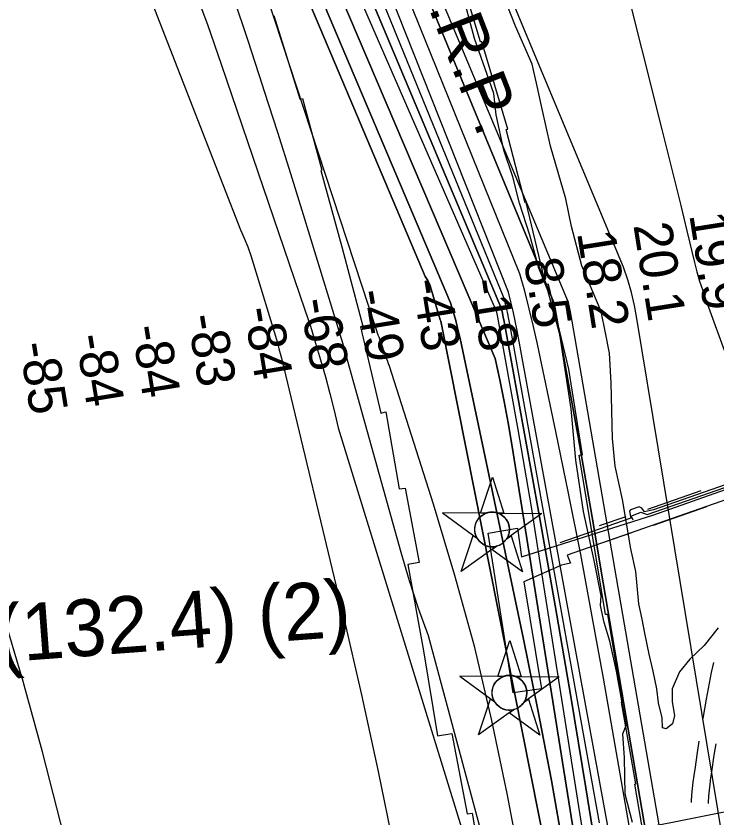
# Model space of a CAD drawing. Extents: x 3540316 to 3578335, y 553172 to 578787.
# Drawn here: x 3552828 to 3554062, y 560208 to 561620 of the extents above; entities that cross this region are included whole.
import ezdxf

# ---------------------------------------------------------------- set-up
doc = ezdxf.new("R2010")
doc.units = 0
for name, color, linetype in [('V-CHAN-DOCK', 7, 'Continuous'), ('V-CHAN-NAID', 7, 'Continuous'), ('V-RIVR-EDGE', 7, 'Continuous'), ('V-RIVR-RANG', 7, 'Continuous'), ('V-ROAD-CNTR', 7, 'Continuous'), ('V-RRAP-RVMT', 7, 'Continuous'), ('V-SITE-VEGE', 7, 'Continuous'), ('V-TOPO-DPTH', 7, 'Continuous'), ('V-TOPO-MAJR', 7, 'Continuous'), ('V-TOPO-MINR', 7, 'Continuous'), ('V-TOPO-WATR', 7, 'Continuous'), ('V-TOPO-WATR-IDEN', 7, 'Continuous'), ('V-UTIL-LINE', 7, 'Continuous')]:
    doc.layers.add(name, color=color, linetype=linetype)

msp = doc.modelspace()

# ---------------------------------------------------------------- linework, layer by layer
at = {"layer": 'V-CHAN-DOCK'}
msp.add_lwpolyline([(3554633.4, 560949.4), (3554493.3, 560902), (3554484.8, 560910.8), (3553798.1, 560670.9), (3553803.7, 560656.7), (3553788, 560653), (3553722, 560624), (3553752.8, 560435.9), (3553703.1, 560428.8), (3553658.7, 560709.3), (3553710.3, 560718.4), (3553717.4, 560667.8), (3553950.7, 560741.6), (3554144.6, 560810.3), (3554350.9, 560881.8), (3554618.3, 560975.2), (3554633.4, 560949.4)], dxfattribs=at)
at = {"layer": 'V-CHAN-NAID'}
for points in [[(3553655, 560744.7), (3553645.4, 560744.8), (3553666.5, 560808.3), (3553686.7, 560744.5), (3553677.1, 560744.6), (3553675.6, 560745.2), (3553673.5, 560745.8), (3553671.4, 560746.2), (3553669.4, 560746.5), (3553668.2, 560746.7), (3553666.7, 560746.7), (3553665, 560746.7), (3553663.6, 560746.7), (3553661.7, 560746.5), (3553660.3, 560746.2), (3553658.5, 560745.9), (3553657, 560745.4), (3553656, 560745.1)], [(3553655, 560744.7), (3553578.5, 560745.3), (3553640, 560699.9), (3553638.9, 560701.8), (3553638.1, 560703.4), (3553637.3, 560705.4), (3553636.6, 560707.4), (3553636.2, 560708.8), (3553635.9, 560710.4), (3553635.6, 560711.8), (3553635.4, 560713.4), (3553635.3, 560715.2), (3553635.3, 560716.8), (3553635.4, 560718.8), (3553635.6, 560720.4), (3553636, 560722.6), (3553636.5, 560724.6), (3553637.1, 560726.5), (3553637.7, 560728.1), (3553638.5, 560729.7), (3553639.3, 560731.3), (3553640.3, 560733), (3553641.4, 560734.5), (3553642.4, 560735.7), (3553643.4, 560736.9), (3553644.7, 560738.2), (3553645.7, 560739.2), (3553647.4, 560740.6), (3553648.7, 560741.5), (3553650.3, 560742.5), (3553652.1, 560743.5), (3553653.5, 560744.2)], [(3553677.1, 560744.6), (3553753.6, 560744), (3553691.4, 560699.5), (3553692.3, 560701), (3553693.3, 560702.9), (3553694, 560704.4), (3553694.8, 560706.4), (3553695.3, 560708.2), (3553695.7, 560709.8), (3553696.1, 560711.8), (3553696.3, 560713.4), (3553696.4, 560715.6), (3553696.4, 560717.7), (3553696.2, 560719.9), (3553695.9, 560721.7), (3553695.4, 560723.9), (3553694.8, 560726), (3553694, 560728), (3553693.4, 560729.4), (3553692.4, 560731.4), (3553691.3, 560733.1), (3553690.1, 560734.8), (3553688.8, 560736.3), (3553687.6, 560737.7), (3553685.9, 560739.2), (3553684.2, 560740.6), (3553682.5, 560741.8), (3553680.6, 560742.9), (3553679.1, 560743.7)], [(3553673.4, 560686.6), (3553611.2, 560642.1), (3553632.3, 560705.6), (3553640, 560699.9), (3553640.7, 560698.9), (3553642.1, 560697.1), (3553643.3, 560695.6), (3553644.7, 560694.1), (3553646.1, 560692.9), (3553647.6, 560691.7), (3553649, 560690.8), (3553650.7, 560689.7), (3553652.4, 560688.8), (3553654.2, 560688), (3553655.6, 560687.4), (3553657.2, 560686.9), (3553659.5, 560686.3), (3553661, 560686.1), (3553663, 560685.8), (3553664.6, 560685.7), (3553666.4, 560685.7), (3553668.1, 560685.8), (3553669.8, 560685.9), (3553671.7, 560686.2)], [(3553691.4, 560699.5), (3553699.2, 560705.1), (3553719.4, 560641.3), (3553665.6, 560681), (3553673.4, 560686.6), (3553675.1, 560687.1), (3553676.7, 560687.7), (3553678.8, 560688.6), (3553680.6, 560689.4), (3553682.4, 560690.6), (3553684.2, 560691.8), (3553685.7, 560693), (3553687, 560694.2), (3553688.4, 560695.6), (3553689.6, 560697), (3553690.7, 560698.5)], [(3553685.5, 560457.3), (3553675.9, 560457.4), (3553697, 560520.9), (3553717.3, 560457.1), (3553707.7, 560457.2), (3553706.1, 560457.8), (3553704, 560458.4), (3553702, 560458.8), (3553699.9, 560459.1), (3553698.8, 560459.3), (3553697.2, 560459.3), (3553695.5, 560459.3), (3553694.1, 560459.3), (3553692.2, 560459.1), (3553690.9, 560458.9), (3553689.1, 560458.5), (3553687.5, 560458), (3553686.5, 560457.7)], [(3553685.5, 560457.3), (3553609, 560457.9), (3553670.6, 560412.5), (3553669.5, 560414.4), (3553668.6, 560416), (3553667.8, 560418), (3553667.1, 560420), (3553666.8, 560421.4), (3553666.4, 560423), (3553666.2, 560424.4), (3553666, 560426), (3553665.9, 560427.8), (3553665.8, 560429.4), (3553666, 560431.4), (3553666.1, 560433.1), (3553666.5, 560435.3), (3553667, 560437.2), (3553667.6, 560439.1), (3553668.3, 560440.7), (3553669, 560442.3), (3553669.8, 560443.9), (3553670.9, 560445.6), (3553671.9, 560447.1), (3553672.9, 560448.3), (3553673.9, 560449.5), (3553675.2, 560450.8), (3553676.3, 560451.8), (3553678, 560453.2), (3553679.2, 560454.1), (3553680.9, 560455.1), (3553682.6, 560456.1), (3553684.1, 560456.8)], [(3553707.7, 560457.2), (3553784.2, 560456.6), (3553722, 560412.1), (3553722.9, 560413.6), (3553723.8, 560415.5), (3553724.6, 560417), (3553725.3, 560419), (3553725.8, 560420.8), (3553726.2, 560422.4), (3553726.6, 560424.4), (3553726.8, 560426), (3553726.9, 560428.2), (3553726.9, 560430.3), (3553726.7, 560432.5), (3553726.4, 560434.3), (3553725.9, 560436.5), (3553725.3, 560438.6), (3553724.6, 560440.6), (3553723.9, 560442.1), (3553722.9, 560444), (3553721.8, 560445.7), (3553720.6, 560447.4), (3553719.4, 560448.9), (3553718.1, 560450.3), (3553716.5, 560451.8), (3553714.7, 560453.2), (3553713, 560454.4), (3553711.1, 560455.5), (3553709.7, 560456.3)], [(3553703.9, 560399.2), (3553641.7, 560354.7), (3553662.9, 560418.2), (3553670.6, 560412.5), (3553671.2, 560411.5), (3553672.6, 560409.7), (3553673.8, 560408.3), (3553675.3, 560406.7), (3553676.7, 560405.5), (3553678.1, 560404.3), (3553679.5, 560403.4), (3553681.2, 560402.3), (3553682.9, 560401.4), (3553684.7, 560400.6), (3553686.1, 560400), (3553687.8, 560399.5), (3553690, 560398.9), (3553691.5, 560398.7), (3553693.6, 560398.4), (3553695.1, 560398.3), (3553697, 560398.3), (3553698.6, 560398.4), (3553700.3, 560398.5), (3553702.3, 560398.8)], [(3553722, 560412.1), (3553729.8, 560417.7), (3553750, 560353.9), (3553696.1, 560393.6), (3553703.9, 560399.2), (3553705.6, 560399.7), (3553707.2, 560400.3), (3553709.4, 560401.2), (3553711.1, 560402.1), (3553713, 560403.2), (3553714.7, 560404.4), (3553716.3, 560405.6), (3553717.5, 560406.8), (3553718.9, 560408.2), (3553720.1, 560409.6), (3553721.3, 560411.1)]]:
    msp.add_lwpolyline(points, close=True, dxfattribs=at)
for centre in [(3553665.8, 560716.2), (3553696.4, 560428.8)]:
    msp.add_circle(centre, 30.5, dxfattribs=at)
at = {"layer": 'V-RIVR-EDGE'}
msp.add_lwpolyline([(3553913.1, 560200.3), (3553899.8, 560250), (3553898.7, 560314.3), (3553895.8, 560356.6), (3553901.9, 560371.3), (3553899.5, 560385.4), (3553885, 560466.9), (3553872.9, 560519.7), (3553863.2, 560552.2), (3553856.5, 560582.2), (3553857.8, 560599.3), (3553845.7, 560661.3), (3553826.9, 560747.7), (3553813, 560837.8), (3553805.3, 560928.5), (3553784.8, 561059.1), (3553764.1, 561136.9), (3553748.3, 561176.2), (3553732.5, 561233.8), (3553714.3, 561290.2), (3553702.1, 561336.8), (3553686.3, 561383.4), (3553673, 561446), (3553668.8, 561483.4), (3553634.7, 561580.3), (3553610.4, 561672.8)], dxfattribs=at)
at = {"layer": 'V-RIVR-RANG'}
msp.add_line((3555056.5, 560414.5), (3553428.5, 560090.2), dxfattribs=at)
at = {"layer": 'V-ROAD-CNTR'}
for points in [[(3553939.7, 560751.7), (3554034.1, 560784.9)], [(3553949.7, 560723.4), (3554044, 560756.6)], [(3553854.7, 560723.1), (3553902.1, 560738.9)], [(3553864.2, 560694.6), (3553911.6, 560710.5)], [(3554037.2, 560383.3), (3554043.3, 560417.6), (3554052.3, 560464.3), (3554056.2, 560482.1)], [(3554023, 560293.9), (3554027.3, 560323.6), (3554030.6, 560343.7)], [(3554052.7, 560289.7), (3554056.9, 560319), (3554060.2, 560338.8)], [(3554016.7, 560235.7), (3554016.8, 560237.7), (3554017.7, 560249), (3554018.8, 560260.4), (3554020, 560271.6), (3554021.4, 560282.9), (3554023.1, 560294)], [(3554046.7, 560234.1), (3554046.8, 560235.7), (3554047.6, 560246.5), (3554048.6, 560257.3), (3554049.8, 560268.1), (3554051.1, 560278.8), (3554052.7, 560289.6)]]:
    msp.add_lwpolyline(points, dxfattribs=at)
at = {"layer": 'V-RRAP-RVMT'}
for p, q in [((3553645.6, 561574.4), (3553602.5, 561715.6)), ((3553281.8, 561620.8), (3553327.4, 561473.8)), ((3553647.8, 561574.4), (3553645.6, 561574.4)), ((3553693.6, 561420.4), (3553647.8, 561574.4)), ((3553327.4, 561473.8), (3553332, 561474.8)), ((3553332, 561474.8), (3553366.4, 561348.5)), ((3553690.8, 561419.8), (3553693.6, 561420.4)), ((3553723.8, 561291.2), (3553690.8, 561419.8)), ((3553366.4, 561348.5), (3553364.5, 561348)), ((3553364.5, 561348), (3553401.5, 561213.4)), ((3553726.1, 561291.7), (3553723.8, 561291.2)), ((3553760.7, 561146.4), (3553726.1, 561291.7)), ((3553401.5, 561213.4), (3553438.1, 561073.6)), ((3553765.3, 561147.6), (3553760.7, 561146.4)), ((3553800.8, 560998.3), (3553765.3, 561147.6)), ((3553438.1, 561073.6), (3553434.2, 561072.6)), ((3553434.2, 561072.6), (3553470.1, 560920.7)), ((3553824.7, 560847.7), (3553800.8, 560998.3)), ((3553470.1, 560920.7), (3553479, 560923)), ((3553479, 560923), (3553502.2, 560787.7)), ((3553819.2, 560846.8), (3553824.7, 560847.7)), ((3553842.1, 560708.9), (3553819.2, 560846.8)), ((3553502.2, 560787.7), (3553512.7, 560788.7)), ((3553512.7, 560788.7), (3553537.5, 560657.9)), ((3553865.7, 560566.3), (3553842.1, 560708.9)), ((3553537.5, 560657.9), (3553517.7, 560654.4)), ((3553517.7, 560654.4), (3553544.9, 560502.3)), ((3553869.5, 560566.7), (3553865.7, 560566.3)), ((3553895.2, 560413), (3553869.5, 560566.7)), ((3553544.9, 560502.3), (3553570, 560352.7)), ((3553893.4, 560412), (3553895.2, 560413)), ((3553918.7, 560268.5), (3553893.4, 560412)), ((3553570, 560352.7), (3553595.1, 560357)), ((3553595.1, 560357), (3553622.2, 560215.7)), ((3553917, 560268.1), (3553918.7, 560268.5)), ((3553941.3, 560124.4), (3553917, 560268.1)), ((3553622.2, 560215.7), (3553630.8, 560216.8)), ((3553630.8, 560216.8), (3553654.6, 560082.2))]:
    msp.add_line(p, q, dxfattribs=at)
at = {"layer": 'V-SITE-VEGE'}
for points in [[(3553736.4, 561535.1), (3553707, 561601.9), (3553691.7, 561640.5)], [(3554063.5, 560542.8), (3554038.9, 560512), (3554013.8, 560488.1), (3553995.9, 560465.7), (3553982.6, 560435.6), (3553982.9, 560412.5), (3553986.7, 560388.5), (3553983.5, 560373.8), (3553972.3, 560365.2), (3553965.9, 560367.1), (3553965.2, 560384.8), (3553958.9, 560410.7), (3553955.6, 560435.7), (3553949.3, 560467), (3553942.5, 560496.9), (3553934.6, 560533.6), (3553929.8, 560558), (3553924, 560585.4), (3553918.7, 560642.3), (3553910.3, 560682), (3553895.3, 560769.1), (3553882.7, 560827.4), (3553878, 560876.4), (3553875.6, 560974), (3553872.4, 561026.5), (3553865.5, 561062.2), (3553857.6, 561099.4), (3553824.1, 561180), (3553805.9, 561249.4), (3553795.4, 561297.8), (3553768.5, 561390.7), (3553753.7, 561458.7), (3553743.8, 561501.8), (3553736.4, 561535.1)]]:
    msp.add_lwpolyline(points, dxfattribs=at)
at = {"layer": 'V-TOPO-DPTH'}
for points in [[(3553178, 562559.1), (3553774.6, 561115.4), (3553775.5, 561111.6), (3553776.3, 561107.9), (3553777.1, 561104.1), (3553803.3, 560956.7), (3553817.1, 560879.2), (3553830.7, 560801.6), (3553844.1, 560724.1), (3553857.5, 560646.5), (3553998.3, 559821.7)], [(3553905.4, 559998.8), (3553709.9, 561066), (3553706.5, 561083), (3553703, 561100), (3553699, 561116.9), (3553694.8, 561133.7), (3553213.6, 562346.3)], [(3553905.4, 559998.8), (3553709.9, 561066), (3553706.5, 561083), (3553703, 561100), (3553699, 561116.9), (3553694.8, 561133.7), (3553213.6, 562346.3)], [(3553762.2, 560142.6), (3553747.7, 560216.4), (3553577.4, 561074.1), (3553576.8, 561076.9), (3553576.1, 561079.7), (3553575.4, 561082.5), (3553574.6, 561085.2), (3553558.7, 561139.2), (3553557.4, 561143), (3553556, 561146.9), (3553554.3, 561150.6), (3553552.5, 561154.2), (3553550.5, 561157.8), (3553548.3, 561161.2), (3553097, 562228.5)], [(3553097, 562228.5), (3553548.3, 561161.2), (3553550.5, 561157.8), (3553552.5, 561154.2), (3553554.3, 561150.6), (3553556, 561146.9), (3553557.4, 561143), (3553558.7, 561139.2), (3553574.6, 561085.2), (3553575.4, 561082.5), (3553576.1, 561079.7), (3553576.8, 561076.9), (3553577.4, 561074.1), (3553747.7, 560216.4), (3553762.2, 560142.6)], [(3553136.3, 562192.4), (3553592.8, 561114.9), (3553597.5, 561099.4), (3553601.9, 561083.7), (3553605.8, 561068), (3553609.4, 561052.2), (3553721.2, 560522.8), (3553746.4, 560398.8), (3553770.3, 560274.5), (3553792.2, 560149.9)], [(3553136.3, 562192.4), (3553592.8, 561114.9), (3553597.5, 561099.4), (3553601.9, 561083.7), (3553605.8, 561068), (3553609.4, 561052.2), (3553721.2, 560522.8), (3553746.4, 560398.8), (3553770.3, 560274.5), (3553792.2, 560149.9)], [(3553856.5, 560101.1), (3553830.9, 560261.6), (3553804.5, 560421.9), (3553777, 560582), (3553748.6, 560742), (3553687, 561082.1), (3553685.5, 561089.6), (3553684, 561097), (3553682.3, 561104.3), (3553223.9, 562196.2)], [(3553223.9, 562196.2), (3553682.3, 561104.3), (3553684, 561097), (3553685.5, 561089.6), (3553687, 561082.1), (3553748.6, 560742), (3553777, 560582), (3553804.5, 560421.9), (3553830.9, 560261.6), (3553856.5, 560101.1)], [(3553286.1, 561921.5), (3553671.1, 561016.9), (3553679.5, 560979.3), (3553687.4, 560941.5), (3553694.4, 560903.6), (3553700.9, 560865.5), (3553868.5, 559813.6), (3553871.4, 559795.3), (3553874.3, 559776.9), (3553877.1, 559758.6), (3553879.9, 559740.2), (3553927.6, 559424.1), (3553940.9, 559335.2), (3553954.2, 559246.3), (3553967.3, 559157.4), (3553980.4, 559068.5), (3554000.6, 558930.6), (3554003.4, 558910.6), (3554006, 558890.5), (3554008.4, 558870.4), (3554010.6, 558850.4), (3554032, 558646.6)], [(3554032, 558646.6), (3554010.6, 558850.4), (3554008.4, 558870.4), (3554006, 558890.5), (3554003.4, 558910.6), (3554000.6, 558930.6), (3553980.4, 559068.5), (3553967.3, 559157.4), (3553954.2, 559246.3), (3553940.9, 559335.2), (3553927.6, 559424.1), (3553879.9, 559740.2), (3553877.1, 559758.6), (3553874.3, 559776.9), (3553871.4, 559795.3), (3553868.5, 559813.6), (3553700.9, 560865.5), (3553694.4, 560903.6), (3553687.4, 560941.5), (3553679.5, 560979.3), (3553671.1, 561016.9), (3553286.1, 561921.5)]]:
    msp.add_lwpolyline(points, dxfattribs=at)
at = {"layer": 'V-TOPO-MAJR'}
msp.add_lwpolyline([(3553775.6, 559814.3), (3553692.3, 560251.3), (3553665.3, 560380.1), (3553635.2, 560508.1), (3553600.5, 560634.9), (3553562.6, 560760.9), (3553485, 561003.3), (3553483.7, 561007.5), (3553482.3, 561011.7), (3553480.8, 561015.8), (3553479.3, 561019.9), (3553477.8, 561024.1), (3553476.3, 561028.2), (3553474.8, 561032.3), (3553473.3, 561036.5), (3553466.9, 561054.5), (3553465.6, 561058.2), (3553464.3, 561061.8), (3553463, 561065.4), (3553461.7, 561069), (3552965.2, 562581.8)], dxfattribs=at)
at = {"layer": 'V-TOPO-MINR'}
for points in [[(3554111.3, 559931.5), (3553920.7, 561087.5), (3553916.3, 561110.4), (3553911, 561133.1), (3553904.5, 561155.6), (3553897.2, 561177.7), (3553206.6, 562832.1)], [(3553970.9, 560131.9), (3553806.8, 561082.8), (3553803.6, 561099.2), (3553800.1, 561115.5), (3553138.4, 562696.2)], [(3553998.3, 559821.7), (3553857.5, 560646.5), (3553844.1, 560724.1), (3553830.7, 560801.6), (3553817.1, 560879.2), (3553803.3, 560956.7), (3553777.1, 561104.1), (3553776.3, 561107.9), (3553775.5, 561111.6), (3553774.6, 561115.4), (3553178, 562559.1)], [(3553968, 559844.6), (3553861.8, 560454.3), (3553842.2, 560563.1), (3553821.9, 560671.8), (3553800.4, 560780.2), (3553778.2, 560888.4), (3553745.7, 561042.2), (3553738.8, 561073.4), (3553731.4, 561104.5), (3553723.3, 561135.4), (3553714.8, 561166.2), (3553195.1, 562451.3)], [(3553855.2, 560200), (3553697.9, 561074.4), (3553695.6, 561086.4), (3553693.1, 561098.4), (3553690.3, 561110.4), (3553687.4, 561122.3), (3553214.7, 562279.7)], [(3553762.2, 560142.6), (3553747.7, 560216.4), (3553577.4, 561074.1), (3553576.8, 561076.9), (3553576.1, 561079.7), (3553575.4, 561082.5), (3553574.6, 561085.2), (3553558.7, 561139.2), (3553557.4, 561143), (3553556, 561146.9), (3553554.3, 561150.6), (3553552.5, 561154.2), (3553550.5, 561157.8), (3553548.3, 561161.2), (3553097, 562228.5)], [(3553792.2, 560149.9), (3553770.3, 560274.5), (3553746.4, 560398.8), (3553721.2, 560522.8), (3553609.4, 561052.2), (3553605.8, 561068), (3553601.9, 561083.7), (3553597.5, 561099.4), (3553592.8, 561114.9), (3553136.3, 562192.4)], [(3553856.5, 560101.1), (3553830.9, 560261.6), (3553804.5, 560421.9), (3553777, 560582), (3553748.6, 560742), (3553687, 561082.1), (3553685.5, 561089.6), (3553684, 561097), (3553682.3, 561104.3), (3553223.9, 562196.2)], [(3552881, 562121.6), (3553223.3, 561243.5), (3553229.7, 561228.6), (3553235.7, 561213.5), (3553241.1, 561198.2), (3553246.1, 561182.8), (3553286.2, 561050.2), (3553288.6, 561042.1), (3553290.8, 561034), (3553293, 561025.8), (3553295, 561017.6), (3553404.8, 560559.9), (3553435.9, 560425.3), (3553465.4, 560290.4), (3553492.7, 560155.1)], [(3553882.7, 559825), (3553746, 560688.1), (3553735, 560756.1), (3553723.7, 560824.1), (3553711.9, 560892.1), (3553699.7, 560959.9), (3553676, 561089.9), (3553675.5, 561092.7), (3553674.9, 561095.5), (3553674.2, 561098.3), (3553261.6, 562044.6)], [(3554032, 558646.6), (3554010.6, 558850.4), (3554008.4, 558870.4), (3554006, 558890.5), (3554003.4, 558910.6), (3554000.6, 558930.6), (3553980.4, 559068.5), (3553967.3, 559157.4), (3553954.2, 559246.3), (3553940.9, 559335.2), (3553927.6, 559424.1), (3553879.9, 559740.2), (3553877.1, 559758.6), (3553874.3, 559776.9), (3553871.4, 559795.3), (3553868.5, 559813.6), (3553700.9, 560865.5), (3553694.4, 560903.6), (3553687.4, 560941.5), (3553679.5, 560979.3), (3553671.1, 561016.9), (3553286.1, 561921.5)], [(3553893.6, 561703.6), (3553964.8, 561419.8), (3553975.9, 561375.3), (3553987, 561330.8), (3553997.9, 561286.2), (3554008.7, 561241.6), (3554022.2, 561185.9), (3554026.5, 561169.3), (3554031.2, 561152.8), (3554036.5, 561136.4), (3554042.1, 561120.1), (3554081.4, 561012.1), (3554082.9, 561009.5), (3554084.6, 561007.2), (3554177.1, 560713), (3554215, 560567.7), (3554249.2, 560421.6), (3554277.9, 560274.2), (3554302.8, 560126.1)], [(3553139.4, 561674), (3553164.7, 561604.6), (3553189.1, 561535), (3553336.3, 561102.9), (3553346, 561073.6), (3553355.3, 561044.2), (3553364, 561014.6), (3553372.4, 560984.9), (3553380.3, 560955.1), (3553387.9, 560925.2), (3553395.1, 560895.2), (3553732.9, 559799.3)], [(3553754, 559785.2), (3553553.8, 560528.6), (3553536.5, 560577), (3553520.7, 560625.9), (3553506.1, 560675.3), (3553408.6, 561024.4), (3553404.8, 561038), (3553400.9, 561051.6), (3553396.9, 561065.2), (3553392.8, 561078.7), (3553356.5, 561197), (3553334.1, 561269.6), (3553311.5, 561342.1), (3553288.5, 561414.5), (3553265.3, 561486.9), (3553261.7, 561498), (3553236.4, 561575.8), (3553210.9, 561653.6)], [(3553187.5, 558640.1), (3553180.8, 558680.5), (3553177.2, 558702.9), (3553173.6, 558725.3), (3553170.2, 558747.7), (3553166.9, 558770.1), (3553161.6, 558806.1), (3553161, 558810.6), (3553160.3, 558815), (3553159.7, 558819.5), (3553159.1, 558824), (3553047.1, 559608.7), (3553044.9, 559623.3), (3553042.6, 559638), (3553040.2, 559652.6), (3553037.6, 559667.2), (3553034.8, 559681.7), (3553031.8, 559696.2), (3553028.6, 559710.7), (3553025.1, 559725.1), (3552906.5, 560201), (3552874.3, 560324.9), (3552840.4, 560448.4), (3552804.1, 560571.2)]]:
    msp.add_lwpolyline(points, dxfattribs=at)
at = {"layer": 'V-TOPO-WATR'}
msp.add_lwpolyline([(3553905.4, 559998.8), (3553709.9, 561066), (3553706.5, 561083), (3553703, 561100), (3553699, 561116.9), (3553694.8, 561133.7), (3553213.6, 562346.3)], dxfattribs=at)
at = {"layer": 'V-UTIL-LINE'}
for points in [[(3554842.1, 561060.6), (3554836.8, 561061.9), (3554632.1, 560990.5), (3554355.4, 560891.8), (3553949.9, 560750.4), (3553934.1, 560746.9), (3553929.4, 560753.4), (3553924.8, 560756), (3553909.7, 560750.5), (3553907.8, 560748.5), (3553910, 560736.1), (3553785, 560692.8)], [(3553914, 560732.2), (3553911.2, 560738.7), (3553911.9, 560740), (3553927.6, 560746.8), (3553938.8, 560742.4), (3554116.1, 560804.2), (3554507.2, 560940.7), (3554657, 560994.8), (3554833.6, 561057.9), (3554838.2, 561055.3)]]:
    msp.add_lwpolyline(points, dxfattribs=at)

# ---------------------------------------------------------------- texts
at = {"layer": 'V-CHAN-NAID'}
msp.add_text('BAYOU STEEL (132.4) (2)', height=100, rotation=4.2815, dxfattribs=at).set_placement((3551833.7, 560409.6))
at = {"layer": 'V-RIVR-RANG'}
for s, rotation, p in [('19.9', 278.9583, (3554012.7, 561270.2)), ('20.1', 278.9583, (3553914.4, 561251.8)), ('18.2', 278.9583, (3553815.2, 561238.3)), ('8.5', 278.9583, (3553721.7, 561189.7)), ('-43', 279.2443, (3553524.4, 561153.9)), ('-18', 279.2443, (3553625.8, 561153.6)), ('-49', 279.2443, (3553426.2, 561134.7)), ('-68', 279.2443, (3553327.4, 561119.6)), ('-84', 279.2443, (3553228.6, 561104.1)), ('-83', 279.2443, (3553129.3, 561091.6)), ('-84', 279.2443, (3553031.1, 561072.4)), ('-84', 279.2443, (3552932.4, 561056.6)), ('-85', 279.2443, (3552833.3, 561042.6))]:
    msp.add_text(s, height=67, rotation=rotation, dxfattribs=at).set_placement(p)
at = {"layer": 'V-TOPO-WATR-IDEN'}
msp.add_text('L.W.R.P.', height=83, rotation=291.214, dxfattribs=at).set_placement((3553482.4, 561817.9))

doc.saveas('drawing.dxf')
